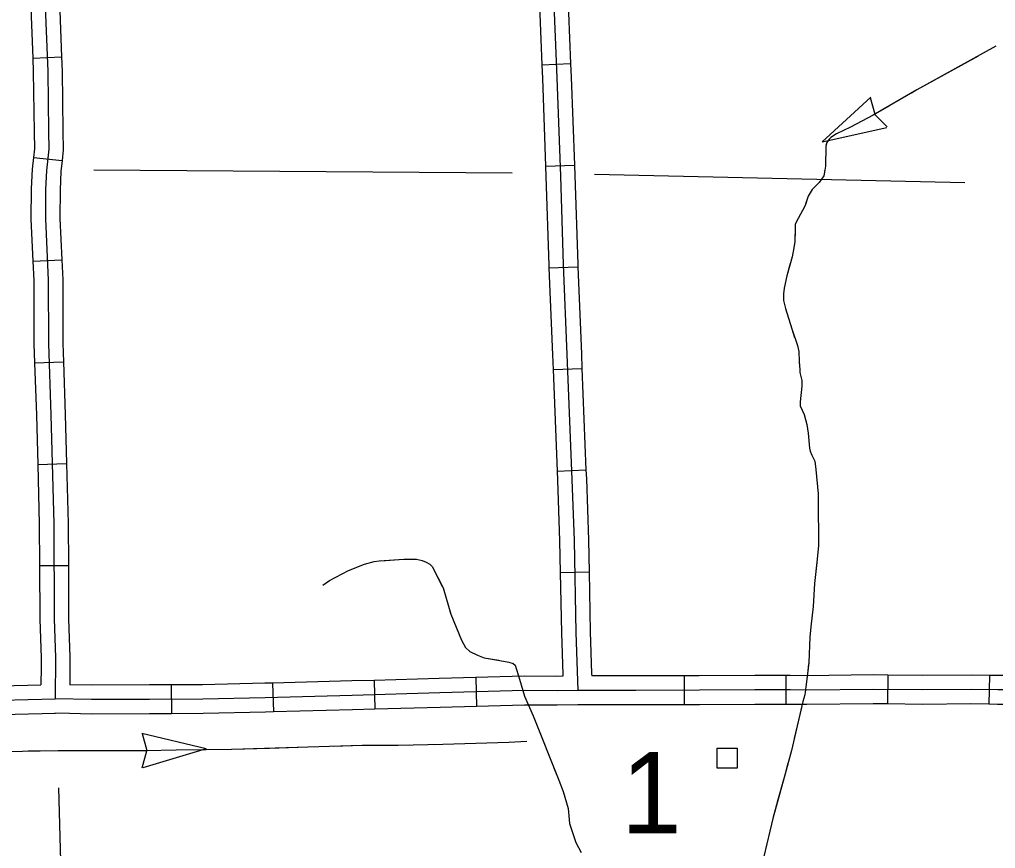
# Model space of a CAD drawing. Extents: x 1084508 to 1142749, y 1057638 to 1093403.
# Drawn here: x 1124480 to 1126071, y 1066507 to 1067858 of the extents above; entities that cross this region are included whole.
import ezdxf

# ---------------------------------------------------------------- set-up
doc = ezdxf.new("R2010")
doc.units = 0
for name, color, linetype in [('Level 32', 7, 'Continuous'), ('Level 4', 7, 'Continuous'), ('Level 43', 7, 'Continuous'), ('Level 5', 7, 'Continuous'), ('Level 56', 7, 'Continuous')]:
    doc.layers.add(name, color=color, linetype=linetype)

msp = doc.modelspace()

# ---------------------------------------------------------------- linework, layer by layer
at = {"layer": 'Level 32'}
for p, q in [((1124501.2, 1067795.4), (1124548.3, 1067797.2)), ((1125331.4, 1067784.5), (1125378.4, 1067786.5)), ((1124502.3, 1067633.2), (1124549.1, 1067628.2)), ((1125337.6, 1067619), (1125384.6, 1067620.7)), ((1124501.6, 1067464.1), (1124548.7, 1067466.3)), ((1125343, 1067453.3), (1125390.1, 1067455.2)), ((1124504.3, 1067298.7), (1124551.4, 1067300.3)), ((1125349.8, 1067287.7), (1125396.9, 1067289.6)), ((1124509.4, 1067133.2), (1124556.5, 1067134.5)), ((1125356.4, 1067122.1), (1125403.4, 1067124)), ((1124512.3, 1066968.1), (1124559.4, 1066968.3)), ((1125361.5, 1066956.9), (1125408.5, 1066957.8)), ((1124892.3, 1066776.7), (1124893.6, 1066729.6)), ((1125058, 1066781.2), (1125059.3, 1066734.2)), ((1125223.7, 1066785.7), (1125225, 1066738.7)), ((1125563.7, 1066788.6), (1125563.7, 1066741.5)), ((1125729.4, 1066789.1), (1125729.4, 1066742)), ((1125895.4, 1066789.7), (1125894.9, 1066742.7)), ((1126061.3, 1066789.3), (1126060.5, 1066742.2)), ((1124727.2, 1066773.9), (1124727.4, 1066726.8))]:
    msp.add_line(p, q, dxfattribs=at)
for points in [[(1124503.2, 1068458.8), (1124502.7, 1068383), (1124505.6, 1068323.3), (1124509.2, 1068230.9), (1124515.7, 1068084.8), (1124519.6, 1067932.7), (1124525.6, 1067773.5), (1124526.9, 1067675.6), (1124527.4, 1067646.7), (1124523.8, 1067612.3), (1124522.2, 1067581.4), (1124522, 1067533.4), (1124526.6, 1067433.4), (1124526.8, 1067330.1), (1124530.8, 1067213.9), (1124535.5, 1067036.2), (1124536.2, 1066881.2), (1124538.5, 1066818.5), (1124537.9, 1066751)], [(1124495.3, 1067961.3), (1124496.1, 1067931.9), (1124501.2, 1067795.4)], [(1124542.4, 1067962.5), (1124543.1, 1067933.4), (1124548.3, 1067797.2)], [(1125324.8, 1067950.2), (1125326.3, 1067908.9), (1125331.4, 1067784.5)], [(1125371.9, 1067951.9), (1125373.3, 1067910.7), (1125378.4, 1067786.5)], [(1125349.8, 1067909.8), (1125355.8, 1067763.2), (1125361.7, 1067603), (1125366.4, 1067458.7), (1125372.4, 1067312.5), (1125380.5, 1067108.5), (1125384, 1067009.2), (1125386.9, 1066859.4), (1125390, 1066764.7)], [(1124501.2, 1067795.4), (1124502.1, 1067772.9), (1124503.4, 1067675.2), (1124503.9, 1067647.7), (1124502.3, 1067633.2)], [(1124548.3, 1067797.2), (1124549.1, 1067774.1), (1124550.4, 1067676), (1124551, 1067645.7), (1124549.1, 1067628.2)], [(1125331.4, 1067784.5), (1125332.3, 1067762.3), (1125337.6, 1067619)], [(1125378.4, 1067786.5), (1125379.4, 1067764.1), (1125384.6, 1067620.7)], [(1124502.3, 1067633.2), (1124500.3, 1067614.1), (1124498.7, 1067582), (1124498.4, 1067532.9), (1124501.6, 1067464.1)], [(1124549.1, 1067628.2), (1124547.2, 1067610.5), (1124545.8, 1067580.7), (1124545.5, 1067533.9), (1124548.7, 1067466.3)], [(1125384.6, 1067620.7), (1125385.3, 1067603.8), (1125389.9, 1067459.5), (1125390.1, 1067455.2)], [(1125337.6, 1067619), (1125338.2, 1067602.2), (1125342.9, 1067457.8), (1125343, 1067453.3)], [(1124501.6, 1067464.1), (1124503.1, 1067432.8), (1124503.3, 1067329.6), (1124504.3, 1067298.7)], [(1124548.7, 1067466.3), (1124550.2, 1067434), (1124550.3, 1067330.5), (1124551.4, 1067300.3)], [(1125343, 1067453.3), (1125348.9, 1067311.5), (1125349.8, 1067287.7)], [(1125390.1, 1067455.2), (1125395.9, 1067313.4), (1125396.9, 1067289.6)], [(1124504.3, 1067298.7), (1124507.3, 1067213.1), (1124509.4, 1067133.2)], [(1124551.4, 1067300.3), (1124554.3, 1067214.6), (1124556.5, 1067134.5)], [(1125349.8, 1067287.7), (1125356.4, 1067122.1)], [(1125396.9, 1067289.6), (1125403.4, 1067124)], [(1124509.4, 1067133.2), (1124512, 1067035.9), (1124512.3, 1066968.1)], [(1124556.5, 1067134.5), (1124559, 1067036.6), (1124559.4, 1066968.3)], [(1125356.4, 1067122.1), (1125356.9, 1067107.6), (1125360.5, 1067008.6), (1125361.5, 1066956.9)], [(1125403.4, 1067124), (1125404, 1067109.4), (1125407.5, 1067009.9), (1125408.5, 1066957.8)], [(1124512.3, 1066968.1), (1124512.7, 1066880.7), (1124515, 1066818.1), (1124514.8, 1066802.7)], [(1124559.4, 1066968.3), (1124559.8, 1066881.7), (1124562, 1066818.8), (1124561.9, 1066802.3)], [(1125361.5, 1066956.9), (1125363.3, 1066858.8), (1125365.6, 1066790.9)], [(1125408.5, 1066957.8), (1125410.4, 1066860), (1125412.6, 1066792.5)], [(1124514.8, 1066802.7), (1124514.6, 1066774)], [(1124561.9, 1066802.3), (1124561.7, 1066774.1)], [(1125412.6, 1066792.5), (1125412.8, 1066788.3)], [(1124892.3, 1066776.7), (1124879.6, 1066776.4), (1124778.2, 1066774.1), (1124727.2, 1066773.9)], [(1125058, 1066781.2), (1125021.5, 1066780.3), (1124892.3, 1066776.7)], [(1125223.7, 1066785.7), (1125164.2, 1066784.1), (1125058, 1066781.2)], [(1125365.7, 1066787.8), (1125356, 1066787.6), (1125302.6, 1066787.9), (1125223.7, 1066785.7)], [(1125365.6, 1066790.9), (1125365.7, 1066787.8)], [(1125563.7, 1066788.6), (1125484.4, 1066788.5), (1125412.8, 1066788.3)], [(1125729.4, 1066789.1), (1125678.8, 1066789.1), (1125588.2, 1066788.6), (1125563.7, 1066788.6)], [(1125895.4, 1066789.7), (1125871.8, 1066790), (1125763.3, 1066788.8), (1125736.3, 1066789.1), (1125729.4, 1066789.1)], [(1126061.3, 1066789.3), (1126031.4, 1066789.7), (1125951.9, 1066789.1), (1125895.4, 1066789.7)], [(1126202, 1066789.3), (1126131, 1066789.1), (1126075, 1066789.1), (1126061.3, 1066789.3)], [(1124349.9, 1066770), (1124404.4, 1066771.3), (1124514.6, 1066774)], [(1125390, 1066764.7), (1125356.2, 1066764), (1125302.8, 1066764.4), (1125164.9, 1066760.6), (1125022.1, 1066756.7), (1124880.2, 1066752.8), (1124778.6, 1066750.6), (1124691.6, 1066750.2), (1124597, 1066749.8), (1124537.9, 1066751)], [(1124727.2, 1066773.9), (1124691.5, 1066773.7), (1124597.2, 1066773.3), (1124561.7, 1066774.1)], [(1126226.6, 1066765.9), (1126131, 1066765.5), (1126074.8, 1066765.5), (1126031.3, 1066766.2), (1125951.9, 1066765.5), (1125871.8, 1066766.5), (1125763.3, 1066765.3), (1125736.2, 1066765.5), (1125678.9, 1066765.5), (1125588.3, 1066765.1), (1125484.5, 1066764.9), (1125390, 1066764.7)], [(1122859.5, 1066708.1), (1122882.4, 1066708.7), (1122951.4, 1066708.9), (1123149.1, 1066712.3), (1123342.8, 1066717), (1123423.6, 1066719.2), (1123508.9, 1066721.7), (1123705.8, 1066728.1), (1123870.7, 1066732.3), (1123982.6, 1066733.5), (1124097.9, 1066737.5), (1124146.9, 1066739.7), (1124304.7, 1066745.3), (1124405, 1066747.8), (1124537.9, 1066751)], [(1124893.6, 1066729.6), (1124880.7, 1066729.3), (1124778.9, 1066727), (1124727.4, 1066726.8)], [(1125059.3, 1066734.2), (1125022.7, 1066733.2), (1124893.6, 1066729.6)], [(1125225, 1066738.7), (1125165.5, 1066737), (1125059.3, 1066734.2)], [(1125390.5, 1066741.2), (1125356.3, 1066740.5), (1125303.1, 1066740.8), (1125225, 1066738.7)], [(1125398, 1066741.2), (1125390.1, 1066741.2)], [(1125563.7, 1066741.5), (1125484.5, 1066741.4), (1125398, 1066741.2)], [(1125729.4, 1066742), (1125678.9, 1066742), (1125588.4, 1066741.5), (1125563.7, 1066741.5)], [(1125894.9, 1066742.7), (1125871.8, 1066742.9), (1125763.4, 1066741.7), (1125736.1, 1066742), (1125729.4, 1066742)], [(1126060.5, 1066742.2), (1126031.2, 1066742.7), (1125951.9, 1066742), (1125894.9, 1066742.7)], [(1126227.2, 1066742.4), (1126131.1, 1066742), (1126074.6, 1066742), (1126060.5, 1066742.2)], [(1124351.1, 1066722.9), (1124405.5, 1066724.3), (1124516.8, 1066727)], [(1124516.8, 1066727), (1124538.5, 1066727.5)], [(1124561.1, 1066727), (1124537.4, 1066727.5)], [(1124727.4, 1066726.8), (1124691.7, 1066726.6), (1124596.8, 1066726.2), (1124561.1, 1066727)]]:
    msp.add_lwpolyline(points, dxfattribs=at)
at = {"layer": 'Level 4'}
for points in [[(1125283.2, 1067607.7), (1124601, 1067612.6)], [(1126021, 1067592.1), (1125417.1, 1067605.7)]]:
    msp.add_lwpolyline(points, dxfattribs=at)
at = {"layer": 'Level 43'}
for p, q in [((1125788.8, 1067658.6), (1125868, 1067731.6)), ((1125866.7, 1067731.3), (1125874.3, 1067703.7)), ((1125894.8, 1067683.2), (1125874.4, 1067703.4)), ((1125788.8, 1067658.6), (1125893.9, 1067682.2)), ((1124783.9, 1066669.5), (1124679.1, 1066694.4)), ((1124679.9, 1066694.6), (1124687.3, 1066666.9)), ((1124679.8, 1066638.8), (1124687.3, 1066666.5)), ((1124783.9, 1066669.5), (1124680.7, 1066638.7))]:
    msp.add_line(p, q, dxfattribs=at)
for points in [[(1126071.5, 1067814.5), (1125942.9, 1067743.7), (1125871.9, 1067702.1), (1125834.7, 1067682.6), (1125811.7, 1067672), (1125802.9, 1067665.8), (1125799.9, 1067663.2), (1125796.4, 1067657.8), (1125794.3, 1067651.4), (1125793.8, 1067619.2), (1125792.3, 1067609.5), (1125791.4, 1067603.6), (1125783.7, 1067592.7), (1125772.5, 1067581.2), (1125765.5, 1067570.3), (1125760.7, 1067554.9), (1125756.6, 1067547), (1125746, 1067528.1), (1125744.8, 1067523.9), (1125744.5, 1067515.4), (1125743.9, 1067496.5), (1125742.5, 1067486.2), (1125739.5, 1067471.4), (1125731, 1067440.2), (1125726.8, 1067420.1), (1125725.4, 1067411), (1125725.7, 1067400.4), (1125728.9, 1067387.1), (1125739.2, 1067353.8), (1125748.1, 1067326.9), (1125750.4, 1067316.9), (1125751, 1067300.7), (1125751.9, 1067288), (1125751.9, 1067283), (1125755.4, 1067270), (1125755.4, 1067260.9), (1125752.8, 1067235.2), (1125752.8, 1067228.4), (1125759, 1067214.3), (1125763.4, 1067198.3), (1125765.7, 1067183.9), (1125767.8, 1067159.7), (1125769, 1067154.7), (1125771.9, 1067148.2), (1125776.7, 1067138.5), (1125778.1, 1067124.9), (1125782.3, 1067085.4), (1125782, 1067061.5), (1125782.6, 1067014.9), (1125782.6, 1067000.4), (1125779.9, 1066973.6), (1125775.8, 1066938.8), (1125773.7, 1066901.6), (1125770.2, 1066868.3), (1125768.4, 1066851.8), (1125766.6, 1066810.5), (1125764.6, 1066791.9), (1125761.9, 1066770.4), (1125760.1, 1066757.7), (1125756.9, 1066746.5), (1125738.3, 1066667.1), (1125726.5, 1066622.6), (1125708, 1066556), (1125688.8, 1066473.4)], [(1126042.7, 1067798.6), (1125942.9, 1067743.7), (1125934, 1067738.4)], [(1125898.2, 1067717.5), (1125871.9, 1067702.1), (1125834.7, 1067682.6), (1125811.7, 1067672), (1125802.9, 1067665.8), (1125799.9, 1067663.2), (1125796.4, 1067657.8), (1125794.8, 1067652.7)], [(1125792.6, 1067611.5), (1125792.3, 1067609.5), (1125791.4, 1067603.6), (1125783.7, 1067592.7), (1125772.5, 1067581.2), (1125765.5, 1067570.3), (1125762, 1067559)], [(1125762, 1067559), (1125760.7, 1067554.9), (1125756.6, 1067547), (1125746, 1067528.1), (1125744.8, 1067523.9), (1125744.5, 1067515.4), (1125744.1, 1067501)], [(1125736.5, 1067460.4), (1125731, 1067440.2), (1125726.8, 1067420.1), (1125725.4, 1067411), (1125725.7, 1067400.4), (1125728.9, 1067387.1), (1125739.2, 1067353.8), (1125743.7, 1067340)], [(1125751.1, 1067299.6), (1125751.9, 1067288), (1125751.9, 1067283), (1125755.4, 1067270), (1125755.4, 1067260.9), (1125752.8, 1067235.2), (1125752.8, 1067228.4), (1125759, 1067214.3), (1125763.4, 1067198.3), (1125765.7, 1067183.9), (1125766.2, 1067178)], [(1125776.6, 1067138.5), (1125776.7, 1067138.5), (1125778.1, 1067124.9), (1125782.3, 1067085.4), (1125782, 1067061.5), (1125782.6, 1067014.9), (1125782.6, 1067014.5)], [(1124974.1, 1066936.3), (1124985.4, 1066943.7), (1125015.9, 1066960.1), (1125042.5, 1066970.7), (1125058.1, 1066975), (1125066.3, 1066975.7), (1125106.4, 1066978.5), (1125122, 1066978.5), (1125127.3, 1066978.5), (1125136.5, 1066976.4), (1125142.9, 1066973.9), (1125148.9, 1066970.3), (1125152.5, 1066966.8), (1125170.6, 1066932), (1125183, 1066889.1), (1125200.4, 1066846.5), (1125206.8, 1066834.8), (1125214.2, 1066828), (1125226.3, 1066822), (1125237.3, 1066818.1), (1125263.2, 1066813.5), (1125277.7, 1066810.6), (1125284.8, 1066808.9), (1125287.7, 1066805.7), (1125295.1, 1066783.3), (1125303.3, 1066755.6), (1125317.1, 1066723.3), (1125359, 1066618.6), (1125366.4, 1066600.2), (1125374.2, 1066572.2), (1125375.6, 1066560.1), (1125376.3, 1066548), (1125387, 1066517.1), (1125395.5, 1066500.5)], [(1125068.7, 1066975.8), (1125106.4, 1066978.5), (1125122, 1066978.5), (1125127.3, 1066978.5), (1125136.5, 1066976.4), (1125142.9, 1066973.9), (1125148.9, 1066970.3), (1125152.5, 1066966.8), (1125169.7, 1066933.8)], [(1125779.9, 1066973.2), (1125775.8, 1066938.8), (1125773.7, 1066901.6), (1125770.2, 1066868.3), (1125768.4, 1066851.8), (1125768.3, 1066849.5)], [(1124974.1, 1066936.3), (1124985.4, 1066943.7), (1125015.9, 1066960.1), (1125028.9, 1066965.2)], [(1125181.5, 1066894.1), (1125183, 1066889.1), (1125200.4, 1066846.5), (1125206.8, 1066834.8), (1125214.2, 1066828), (1125226.3, 1066822), (1125237.3, 1066818.1), (1125261.4, 1066813.8)], [(1125766.4, 1066808.1), (1125765.1, 1066796.7)], [(1125309.6, 1066740.8), (1125317.1, 1066723.3), (1125335.6, 1066676.9)], [(1125754.7, 1066737), (1125742.8, 1066686.3)], [(1123893.4, 1066648.9), (1124128.9, 1066655), (1124204.9, 1066657.1), (1124394.7, 1066662.8), (1124455.3, 1066665.3), (1124542.6, 1066667), (1124685.5, 1066666.7), (1124734.9, 1066668.1), (1124826, 1066668.8), (1125038.2, 1066675.6), (1125097.1, 1066675.6), (1125170.1, 1066677), (1125277.6, 1066680.5), (1125306.7, 1066681.9)], [(1125156.7, 1066676.7), (1125170.1, 1066677), (1125277.6, 1066680.5), (1125280.9, 1066680.7)], [(1124493.9, 1066666.1), (1124542.6, 1066667), (1124618.2, 1066666.9)], [(1124659.6, 1066666.8), (1124685.5, 1066666.7), (1124734.9, 1066668.1), (1124783.9, 1066668.5)], [(1124825.3, 1066668.8), (1124826, 1066668.8), (1124887.5, 1066670.8)], [(1124887.5, 1066670.8), (1124949.6, 1066672.7)], [(1124991, 1066674.1), (1125038.2, 1066675.6), (1125097.1, 1066675.6), (1125115.3, 1066675.9)], [(1125351, 1066638.5), (1125359, 1066618.6), (1125366.4, 1066600.2), (1125374.2, 1066572.2), (1125375.6, 1066560.1), (1125376.3, 1066548), (1125386, 1066519.9)], [(1125732.8, 1066646.1), (1125726.5, 1066622.6), (1125716.4, 1066586.2)], [(1125716.4, 1066586.2), (1125708, 1066556), (1125701, 1066526)]]:
    msp.add_lwpolyline(points, dxfattribs=at)
at = {"layer": 'Level 5'}
msp.add_lwpolyline([(1124543.2, 1066606), (1124562.7, 1065888)], dxfattribs=at)
at = {"layer": 'Level 56'}
msp.add_lwpolyline([(1125617.2, 1066638.2), (1125617.2, 1066670.9), (1125650, 1066670.9), (1125650, 1066638.2)], close=True, dxfattribs=at)

# ---------------------------------------------------------------- texts
at = {"layer": 'Level 5'}
msp.add_text('1', height=132.6, dxfattribs=at).set_placement((1125460.7, 1066531.6))

doc.saveas('drawing.dxf')
